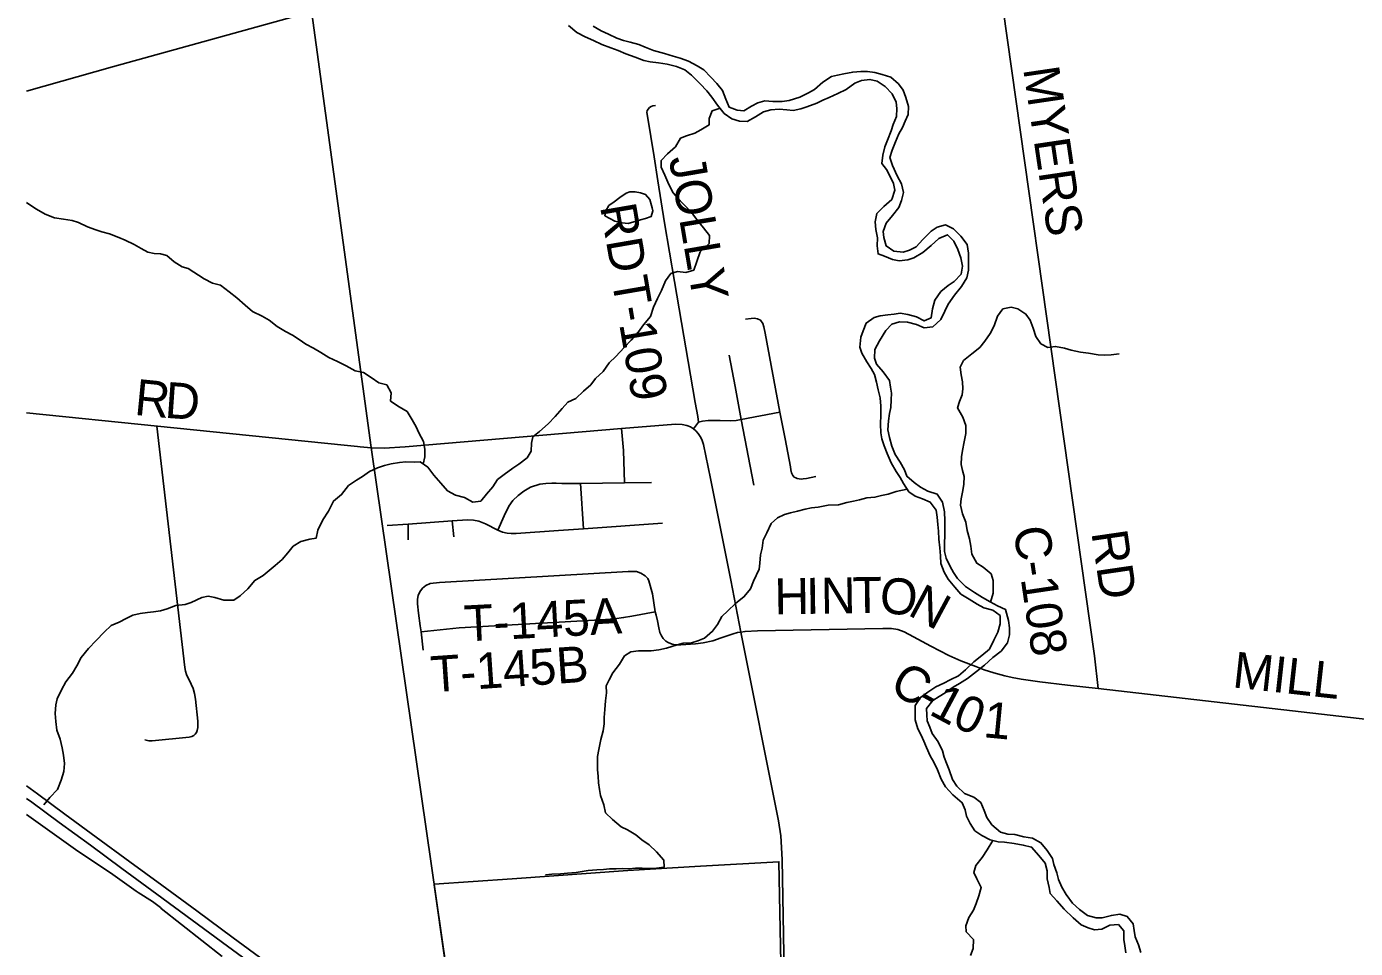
# Model space of a CAD drawing. Extents: x 114843 to 284848, y 317643 to 566895.
# Drawn here: x 114843 to 125916, y 481317 to 488998 of the extents above; entities that cross this region are included whole.
import ezdxf

# ---------------------------------------------------------------- set-up
doc = ezdxf.new("R2010")
doc.units = 0
for name, color, linetype in [('GM_X_Corporation', 7, 'Continuous'), ('GM_X_County_Road', 7, 'Continuous'), ('GM_X_County_Road_Text', 7, 'Continuous'), ('GM_X_Minor_Lake', 7, 'Continuous'), ('GM_X_Minor_River', 7, 'Continuous'), ('GM_X_Rail_Line', 7, 'Continuous'), ('GM_X_Township', 7, 'Continuous'), ('GM_X_Township_Road', 7, 'Continuous'), ('GM_X_Township_Road_Text', 7, 'Continuous'), ('GM_X_US_Route', 7, 'Continuous')]:
    doc.layers.add(name, color=color, linetype=linetype)

msp = doc.modelspace()

# ---------------------------------------------------------------- linework, layer by layer
at = {"layer": 'GM_X_Corporation'}
for points in [[(114843, 482432), (115270, 482126), (115551, 481940), (115553, 481939), (115558, 481935), (115563, 481932), (115756, 481794), (115774, 481783), (115893, 481708), (115948, 481665), (115948, 481665), (115948, 481665), (115958, 481657), (115965, 481651), (116473, 481251)], [(118327, 481240), (118241, 481848), (118240, 481852), (118889, 481898), (119853, 481967), (120459, 482001), (121112, 482039), (121156, 479795)]]:
    msp.add_lwpolyline(points, dxfattribs=at)
at = {"layer": 'GM_X_County_Road'}
for points in [[(123774, 483483), (123742, 483755), (122763, 490696)], [(114843, 485780), (115933, 485670), (117491, 485510), (117602, 485498)], [(117602, 485498), (117624, 485496), (117716, 485489), (117822, 485486), (117999, 485496), (119801, 485650), (120251, 485686), (120306, 485683), (120345, 485675), (120376, 485662), (120402, 485647), (120420, 485630), (120440, 485608), (120462, 485574), (120474, 485548), (120484, 485515), (120541, 485232), (120713, 484385), (120796, 483952), (121108, 482379), (121129, 482256), (121139, 482057), (121164, 480645)], [(120796, 483952), (120831, 483958), (120935, 483963), (121979, 483983), (122050, 483983), (122102, 483973), (122156, 483954), (122234, 483914), (122378, 483835), (122528, 483757), (122628, 483713), (122753, 483665)], [(122753, 483665), (122822, 483639), (122903, 483613), (122995, 483589), (123056, 483575), (123132, 483561), (123287, 483539), (123517, 483510), (123774, 483483), (126358, 483185), (127355, 483070), (128217, 483002), (129264, 482923), (129575, 482925), (130736, 482975), (131246, 482994)]]:
    msp.add_lwpolyline(points, dxfattribs=at)
at = {"layer": 'GM_X_Minor_Lake'}
for points in [[(120056, 487487), (120052, 487508), (120036, 487558), (120002, 487600), (119958, 487614), (119914, 487622), (119870, 487620), (119840, 487610), (119788, 487574), (119740, 487538), (119696, 487506), (119670, 487464), (119662, 487420)], [(119662, 487420), (119745, 487378), (119805, 487362), (119855, 487358), (119903, 487370), (119958, 487388), (120002, 487398), (120048, 487416), (120062, 487462), (120056, 487487)]]:
    msp.add_lwpolyline(points, dxfattribs=at)
at = {"layer": 'GM_X_Minor_River'}
for points in [[(119358, 489007), (119428, 488949), (119498, 488913), (119566, 488881), (119638, 488849), (119712, 488820), (119772, 488798), (119836, 488772), (119914, 488742), (119988, 488716), (120040, 488704), (120108, 488696), (120180, 488684), (120258, 488666), (120328, 488638), (120384, 488594), (120457, 488521), (120511, 488463), (120553, 488411), (120601, 488343), (120655, 488275), (120719, 488229), (120783, 488211), (120849, 488207), (120917, 488247), (120985, 488289), (121045, 488305), (121115, 488309), (121179, 488304), (121231, 488300), (121295, 488312), (121345, 488330), (121427, 488360), (121479, 488386), (121531, 488406), (121603, 488440), (121674, 488474), (121746, 488526), (121800, 488548), (121870, 488558), (121930, 488544), (121998, 488500), (122056, 488438), (122089, 488368), (122095, 488316), (122093, 488250), (122065, 488181), (122049, 488129), (122017, 488051), (121995, 487997), (121977, 487927), (121971, 487857)], [(122059, 487841), (122037, 487907), (122057, 487969), (122083, 488039), (122113, 488105), (122143, 488157), (122165, 488209), (122189, 488265), (122193, 488332), (122171, 488406), (122148, 488468), (122110, 488520), (122044, 488576), (121974, 488598), (121912, 488616), (121850, 488624), (121796, 488624), (121728, 488619), (121654, 488605), (121600, 488593), (121550, 488583), (121478, 488535), (121409, 488473), (121359, 488445), (121287, 488411), (121199, 488381), (121139, 488373), (121061, 488375), (120995, 488379), (120937, 488363), (120883, 488335), (120819, 488297), (120765, 488301), (120697, 488327), (120671, 488393), (120641, 488465), (120595, 488525), (120544, 488577), (120486, 488638), (120430, 488672), (120358, 488710), (120290, 488736), (120230, 488752), (120158, 488774), (120068, 488798), (119998, 488828), (119944, 488850), (119872, 488868), (119818, 488882), (119762, 488901), (119692, 488935), (119632, 488963), (119564, 489001)], [(120622, 488317), (120555, 488295), (120531, 488231), (120531, 488179), (120463, 488137), (120411, 488109), (120341, 488087), (120291, 488069), (120251, 487997), (120184, 487939), (120132, 487883), (120130, 487828), (120162, 487760), (120196, 487682), (120232, 487614), (120290, 487546), (120344, 487490), (120394, 487434), (120434, 487383), (120485, 487321), (120535, 487257), (120531, 487191), (120455, 487121), (120429, 487041), (120403, 486969), (120337, 486949), (120267, 486957), (120213, 486941), (120167, 486881), (120135, 486799), (120100, 486733), (120068, 486659), (120042, 486582), (119984, 486514), (119942, 486456), (119882, 486386), (119822, 486324), (119754, 486250), (119698, 486196), (119647, 486124), (119583, 486066), (119545, 486012), (119485, 485960), (119419, 485900), (119353, 485868), (119307, 485816), (119249, 485748), (119189, 485687), (119117, 485623), (119062, 485579), (119050, 485527), (119048, 485461), (119014, 485405), (118946, 485351), (118894, 485319), (118824, 485267), (118766, 485223), (118728, 485163), (118676, 485101), (118628, 485043), (118562, 485035), (118492, 485075), (118418, 485093), (118352, 485129), (118296, 485193), (118238, 485259), (118188, 485326), (118124, 485372), (118074, 485368), (118004, 485372), (117952, 485366), (117882, 485354), (117826, 485342), (117768, 485322), (117702, 485290), (117642, 485250), (117592, 485220), (117526, 485174), (117468, 485098), (117401, 485044), (117359, 484961), (117311, 484887), (117269, 484801), (117255, 484735), (117203, 484727), (117129, 484707), (117065, 484669), (117021, 484613), (116973, 484559), (116915, 484507), (116864, 484467), (116814, 484425), (116744, 484383), (116688, 484313), (116624, 484255), (116570, 484219), (116488, 484219), (116412, 484241), (116356, 484251), (116304, 484241), (116214, 484199)], [(121971, 487857), (122010, 487807), (122038, 487755), (122066, 487691), (122078, 487634), (122052, 487558), (121988, 487500), (121928, 487440), (121914, 487370), (121920, 487308), (121934, 487238), (121931, 487170), (121939, 487104), (121991, 487086), (122059, 487058), (122115, 487047), (122187, 487055), (122237, 487071), (122311, 487117), (122382, 487175), (122446, 487233), (122516, 487263), (122570, 487211), (122602, 487141), (122629, 487071), (122643, 487001), (122631, 486935), (122573, 486873), (122523, 486841), (122463, 486791), (122413, 486719), (122393, 486646), (122381, 486570), (122323, 486546), (122259, 486581), (122187, 486599), (122123, 486609), (122073, 486603), (122021, 486597), (121957, 486589), (121906, 486573), (121840, 486527), (121814, 486463), (121796, 486411), (121788, 486327), (121804, 486276), (121846, 486206), (121880, 486150), (121908, 486100), (121926, 486036), (121939, 485970), (121955, 485904), (121961, 485836), (121961, 485763), (121959, 485685), (121961, 485613), (121971, 485563), (121989, 485505), (122015, 485441), (122047, 485363), (122090, 485292), (122124, 485240), (122150, 485190), (122194, 485122), (122248, 485084), (122310, 485064), (122374, 485036), (122424, 484968), (122432, 484911), (122438, 484849), (122442, 484793), (122446, 484727), (122453, 484655), (122459, 484589), (122463, 484525), (122489, 484453), (122523, 484395), (122577, 484326), (122627, 484270), (122697, 484226), (122765, 484186), (122821, 484156), (122895, 484136), (122955, 484090), (122957, 484021), (122936, 483953), (122904, 483885), (122868, 483811), (122804, 483759), (122738, 483705), (122668, 483637), (122608, 483587), (122540, 483555), (122488, 483527), (122420, 483497), (122352, 483451), (122291, 483409), (122249, 483341), (122247, 483291), (122247, 483223), (122269, 483147)], [(122509, 482862), (122489, 482912), (122475, 482964), (122439, 483038), (122389, 483109), (122371, 483161), (122349, 483213), (122345, 483263), (122343, 483315), (122395, 483383), (122447, 483415), (122498, 483447), (122564, 483493), (122616, 483525), (122684, 483567), (122758, 483625), (122826, 483677), (122896, 483741), (122964, 483793), (123016, 483863), (123034, 483929), (123034, 483987), (123025, 484049), (123001, 484140), (122935, 484172), (122873, 484204), (122809, 484240), (122743, 484282), (122667, 484332), (122601, 484398), (122567, 484449), (122539, 484499), (122505, 484569), (122493, 484625), (122492, 484697), (122496, 484755), (122496, 484807), (122494, 484879), (122492, 484955), (122476, 485036), (122432, 485102), (122354, 485128), (122292, 485160), (122240, 485200), (122178, 485252), (122160, 485304), (122123, 485369), (122081, 485433), (122053, 485503), (122035, 485573), (122021, 485637), (122025, 485713), (122035, 485775), (122045, 485825), (122049, 485888), (122051, 485944), (122042, 485994), (122034, 486048), (121980, 486122), (121926, 486184), (121910, 486236), (121912, 486308), (121950, 486380), (122002, 486465), (122054, 486519), (122116, 486539), (122184, 486535), (122260, 486516), (122324, 486488), (122394, 486496), (122461, 486558), (122495, 486628), (122523, 486686), (122575, 486760), (122633, 486833), (122679, 486905), (122693, 486969), (122691, 487039), (122691, 487111), (122680, 487181), (122628, 487251), (122568, 487313), (122500, 487346), (122430, 487326), (122380, 487294), (122312, 487224), (122255, 487162), (122201, 487136), (122147, 487118), (122071, 487128), (122007, 487170), (121986, 487240), (121980, 487292), (122006, 487360), (122058, 487424), (122112, 487492), (122134, 487548), (122150, 487616), (122134, 487687), (122098, 487755), (122059, 487841)], [(118149, 485353), (118162, 485414), (118162, 485478), (118152, 485540), (118112, 485612), (118089, 485662), (118057, 485722), (118015, 485790), (117947, 485830), (117877, 485877), (117881, 485945), (117845, 486013), (117779, 486031), (117715, 486073), (117651, 486117), (117581, 486129), (117505, 486171), (117433, 486207), (117361, 486241), (117295, 486282), (117234, 486318), (117170, 486352), (117116, 486392), (117058, 486426), (117002, 486458), (116930, 486498), (116864, 486552), (116806, 486584), (116726, 486623), (116666, 486677), (116594, 486737), (116532, 486789), (116458, 486843), (116392, 486861), (116322, 486897), (116191, 486981), (116139, 486996), (116073, 487038), (116011, 487092), (115959, 487104), (115907, 487108), (115855, 487118), (115799, 487148), (115741, 487182), (115665, 487218), (115613, 487242), (115535, 487272), (115471, 487287), (115419, 487305), (115351, 487329), (115277, 487365), (115223, 487381), (115151, 487393), (115077, 487405), (114999, 487435), (114927, 487477), (114861, 487519), (114843, 487532)], [(122875, 484203), (122897, 484276), (122899, 484332), (122899, 484384), (122881, 484438), (122815, 484494), (122763, 484526), (122721, 484603), (122712, 484669), (122700, 484731), (122680, 484799), (122670, 484869), (122642, 484937), (122626, 485011), (122630, 485062), (122644, 485132), (122654, 485184), (122656, 485248), (122641, 485300), (122631, 485350), (122633, 485412), (122641, 485466), (122657, 485538), (122671, 485608), (122671, 485673), (122645, 485743), (122601, 485821), (122617, 485875), (122640, 485929), (122646, 485979), (122642, 486039), (122632, 486095), (122622, 486161), (122650, 486215), (122720, 486271), (122786, 486324), (122828, 486376), (122874, 486440), (122905, 486506), (122933, 486584), (122979, 486646), (123049, 486660), (123103, 486646), (123171, 486602), (123205, 486551), (123231, 486485), (123254, 486417), (123296, 486355), (123354, 486323), (123418, 486333), (123492, 486319), (123548, 486303), (123626, 486285), (123692, 486276), (123774, 486264), (123826, 486260), (123880, 486264), (123948, 486270)], [(122180, 485143), (122090, 485124), (122022, 485102), (121968, 485090), (121912, 485076), (121846, 485072), (121784, 485056), (121734, 485044), (121678, 485032), (121610, 485014), (121524, 485009), (121440, 484995), (121384, 484987), (121332, 484977), (121268, 484959), (121210, 484947), (121160, 484933), (121100, 484905), (121048, 484859), (121013, 484781), (120981, 484719), (120973, 484652), (120959, 484596), (120953, 484528), (120949, 484478), (120901, 484376), (120875, 484312), (120823, 484248), (120750, 484192), (120686, 484130), (120636, 484082), (120602, 484016), (120560, 483960), (120492, 483902), (120438, 483880), (120384, 483862), (120314, 483860), (120264, 483848), (120176, 483818), (120112, 483806), (120048, 483796), (119992, 483798), (119942, 483798), (119878, 483788), (119826, 483754), (119785, 483686), (119729, 483614), (119697, 483556), (119673, 483504), (119675, 483448), (119667, 483381), (119663, 483309), (119657, 483241), (119655, 483189), (119647, 483131), (119628, 483057), (119612, 482975), (119600, 482915), (119602, 482863), (119602, 482805), (119606, 482752), (119610, 482696), (119618, 482640), (119626, 482590), (119654, 482514), (119667, 482448), (119727, 482390), (119797, 482330), (119851, 482304), (119919, 482263), (119971, 482223), (120031, 482179), (120093, 482121), (120153, 482053), (120157, 481995), (120093, 481985), (120033, 481983), (119973, 481987), (119917, 481985), (119865, 481981), (119809, 481983), (119757, 481981), (119701, 481981), (119651, 481975), (119595, 481971), (119523, 481967), (119473, 481957), (119423, 481951), (119351, 481945), (119293, 481939), (119221, 481936), (119168, 481930)], [(116214, 484199), (116164, 484183), (116088, 484173), (116014, 484147), (115958, 484129), (115900, 484121), (115850, 484117), (115790, 484109), (115730, 484093), (115674, 484067), (115616, 484035), (115548, 484009), (115491, 483951), (115423, 483883), (115359, 483815), (115297, 483741), (115261, 483673), (115225, 483611), (115171, 483537), (115133, 483471), (115098, 483397), (115088, 483347), (115082, 483274), (115086, 483208), (115096, 483136), (115122, 483060), (115140, 482988), (115150, 482928), (115158, 482858), (115153, 482790), (115131, 482718), (115101, 482642), (115037, 482575), (114987, 482513)], [(122269, 483147), (122297, 483095), (122319, 483045), (122341, 482992), (122373, 482922), (122403, 482868), (122434, 482806), (122464, 482728), (122500, 482664), (122562, 482596), (122640, 482531), (122664, 482471), (122676, 482419), (122706, 482357), (122746, 482297), (122802, 482257), (122872, 482221), (122940, 482206), (122992, 482202), (123072, 482192), (123148, 482178), (123218, 482162), (123277, 482092), (123331, 482026), (123349, 481964), (123349, 481896), (123365, 481825), (123373, 481775), (123429, 481713), (123489, 481645), (123563, 481571), (123631, 481513), (123689, 481488), (123741, 481472), (123803, 481478), (123869, 481512), (123941, 481516), (123987, 481464), (123987, 481392), (123994, 481338), (124004, 481280)], [(124128, 481284), (124108, 481348), (124081, 481414), (124073, 481466), (124065, 481522), (124015, 481582), (123953, 481602), (123883, 481592), (123807, 481572), (123755, 481573), (123685, 481591), (123617, 481641), (123559, 481695), (123507, 481767), (123469, 481827), (123441, 481891), (123429, 481948), (123403, 482016), (123391, 482066), (123348, 482134), (123296, 482198), (123226, 482236), (123154, 482248), (123078, 482266), (123020, 482268), (122960, 482285), (122886, 482347), (122844, 482407), (122822, 482467), (122794, 482533), (122736, 482577), (122660, 482607), (122596, 482670), (122558, 482724), (122532, 482806), (122509, 482862)], [(122894, 482216), (122849, 482138), (122807, 482074), (122753, 482008), (122737, 481950), (122761, 481898), (122799, 481824), (122777, 481754), (122757, 481690), (122735, 481636), (122695, 481574), (122670, 481506), (122672, 481456), (122734, 481391), (122732, 481317), (122710, 481259)]]:
    msp.add_lwpolyline(points, dxfattribs=at)
at = {"layer": 'GM_X_Rail_Line'}
msp.add_lwpolyline([(114843, 488461), (115559, 488663), (119564, 489774), (122755, 490669), (124131, 491057), (126834, 491802), (131674, 493138), (136399, 494453)], dxfattribs=at)
at = {"layer": 'GM_X_Township'}
for points in [[(118509, 479982), (117715, 485492), (117023, 490557), (116300, 497372), (116137, 497358), (115822, 500329), (115635, 503540), (115373, 506581), (116114, 506647), (116609, 506693), (118775, 506889), (118814, 506892), (122381, 507195), (122089, 510391), (123224, 510510), (125276, 510767), (127404, 510991), (129429, 511202), (129072, 515040), (132163, 515345), (135818, 515702), (136279, 515744)], [(114843, 506533), (115373, 506581), (115635, 503540), (115822, 500329), (116137, 497358), (116300, 497372), (117023, 490557), (117715, 485492), (118509, 479982), (118517, 479929), (118526, 479866), (118920, 477051), (118986, 476383), (119167, 475360), (119170, 475341), (119480, 473036), (117042, 472937), (117092, 470938), (115081, 470755), (114843, 471114)]]:
    msp.add_lwpolyline(points, dxfattribs=at)
at = {"layer": 'GM_X_Township_Road'}
for p, q in [((119483, 484814), (119460, 485191)), ((118024, 484722), (118023, 484853)), ((118403, 484746), (118389, 484879))]:
    msp.add_line(p, q, dxfattribs=at)
for points in [[(120402, 485647), (120441, 485701), (120437, 485750), (120415, 485867), (120241, 486875), (120160, 487363), (120104, 487714), (120073, 487912), (120016, 488253), (120012, 488282), (120015, 488300), (120033, 488323), (120048, 488332), (120063, 488338), (120083, 488340)], [(121420, 485249), (121343, 485233), (121314, 485229), (121299, 485228), (121281, 485230), (121265, 485232), (121252, 485237), (121240, 485244), (121228, 485257), (121218, 485281), (121212, 485305), (121209, 485330), (121164, 485564), (121120, 485786), (120999, 486444), (120988, 486495), (120978, 486525), (120959, 486551), (120934, 486564), (120906, 486568), (120880, 486566), (120835, 486559)], [(120904, 485178), (120798, 485725), (120747, 486000), (120697, 486260)], [(120441, 485701), (120476, 485709), (120522, 485716), (120565, 485717), (120624, 485715), (120710, 485714), (120756, 485717), (120798, 485725), (121120, 485786)], [(115828, 483056), (115863, 483047), (115890, 483046), (116198, 483077), (116221, 483083), (116236, 483090), (116248, 483101), (116259, 483117), (116266, 483133), (116270, 483158), (116270, 483184), (116269, 483211), (116250, 483393), (116242, 483442), (116231, 483482), (116216, 483519), (116202, 483550), (116188, 483575), (116176, 483599), (116167, 483628), (116161, 483658), (115928, 485670)], [(119826, 485197), (119818, 485466), (119801, 485650)], [(118769, 484802), (118823, 484922), (118863, 485001), (118896, 485048), (118939, 485092), (118986, 485128), (119043, 485159), (119120, 485184), (119171, 485192), (119219, 485193), (119257, 485193), (119304, 485192)], [(119304, 485192), (119460, 485191), (119826, 485197), (120052, 485198)], [(117848, 484841), (118023, 484853), (118389, 484879), (118517, 484889), (118566, 484886), (118612, 484877), (118666, 484856), (118769, 484802), (118808, 484786), (118848, 484776), (118882, 484773), (118923, 484775), (119277, 484800)], [(119277, 484800), (119483, 484814), (120141, 484860)], [(118147, 483803), (118132, 483956), (118123, 484006), (118109, 484111), (118102, 484189), (118101, 484228), (118107, 484259), (118120, 484288), (118143, 484319), (118171, 484342), (118207, 484358), (118285, 484366), (119855, 484459), (119925, 484458), (119963, 484445), (119998, 484422), (120019, 484399), (120028, 484380), (120058, 484271), (120082, 484121), (120090, 484094), (120100, 484047), (120112, 483989), (120121, 483949), (120134, 483921), (120149, 483899), (120171, 483878), (120189, 483865), (120223, 483851), (120253, 483848), (120296, 483846), (120416, 483855), (120482, 483864), (120561, 483881), (120632, 483905), (120731, 483938), (120767, 483948), (120796, 483952)], [(118132, 483956), (118447, 483987), (119577, 484053), (119668, 484058), (119743, 484063), (119818, 484073), (119886, 484085), (120082, 484121)]]:
    msp.add_lwpolyline(points, dxfattribs=at)
at = {"layer": 'GM_X_US_Route'}
for points in [[(114843, 482671), (114934, 482604), (115162, 482436), (115423, 482245), (115705, 482038), (115969, 481845), (116261, 481630), (116565, 481406), (116827, 481213), (117044, 481055), (117336, 480840), (117613, 480637), (117859, 480457), (118086, 480289), (118360, 480089), (118511, 479979), (118588, 479923), (118883, 479706), (119174, 479492), (119270, 479421)], [(114843, 482567), (114886, 482535), (115114, 482367), (115375, 482176), (115636, 481984), (115929, 481769), (116224, 481552), (116517, 481337), (116779, 481144), (117008, 480976), (117300, 480761), (117565, 480568), (117611, 480534)]]:
    msp.add_lwpolyline(points, dxfattribs=at)

# ---------------------------------------------------------------- texts
at = {"layer": 'GM_X_County_Road_Text'}
for s, rotation, p in [('MYERS', 278.428, (123147, 488647)), ('R', 354.3573, (115735, 485764)), ('D', 355.9353, (115989, 485739)), ('C-108', 278.4248, (123065, 484817)), ('RD', 278.3311, (123715, 484783)), ('H', 0.8879, (121077, 484100)), ('I', 0.8925, (121341, 484104)), ('N', 0.8879, (121464, 484106)), ('T', 0.8136, (121728, 484110)), ('O', 355.209, (121944, 484114)), ('N', 331.716, (122176, 484101)), ('MILL', 353.685, (124885, 483493)), ('C', 329.3727, (122020, 483465)), ('1', 331.8687, (122353, 483273)), ('-', 331.0976, (122241, 483335)), ('0', 337.2858, (122544, 483173)), ('1', 354.5514, (122809, 483078))]:
    msp.add_text(s, height=300, rotation=rotation, dxfattribs=at).set_placement(p)
at = {"layer": 'GM_X_Township_Road_Text'}
for s, rotation, p in [('JOLLY', 279.6517, (120195, 487902)), ('RD', 279.7925, (119621, 487500)), ('T-109', 279.7345, (119717, 486894)), ('T-145A', 2.9803, (118496, 483874)), ('T-145B', 3.9165, (118221, 483451))]:
    msp.add_text(s, height=300, rotation=rotation, dxfattribs=at).set_placement(p)

doc.saveas('drawing.dxf')
